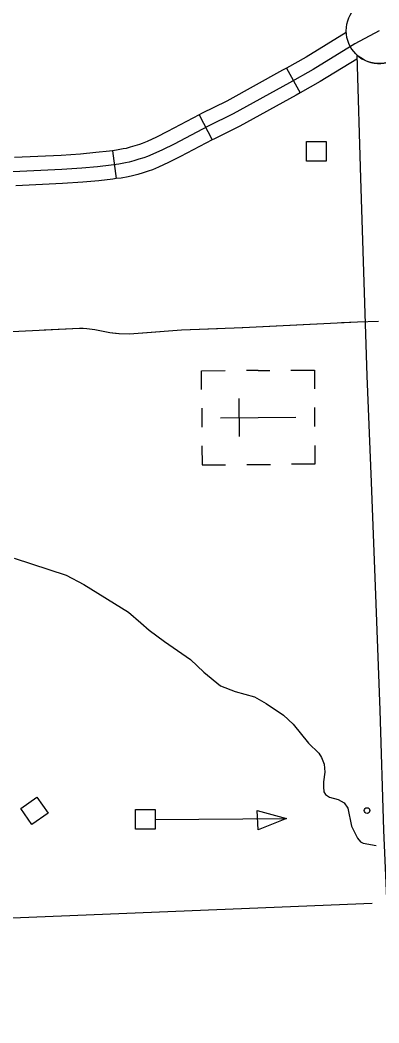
# Model space of a CAD drawing. Extents: x 1084508 to 1142749, y 1057638 to 1093403.
# Drawn here: x 1128980 to 1129578, y 1064194 to 1065867 of the extents above; entities that cross this region are included whole.
import ezdxf

# ---------------------------------------------------------------- set-up
doc = ezdxf.new("R2010")
doc.units = 0
for name, color, linetype in [('Level 10', 7, 'Continuous'), ('Level 24', 7, 'Continuous'), ('Level 32', 7, 'Continuous'), ('Level 35', 7, 'Continuous'), ('Level 43', 7, 'Continuous'), ('Level 5', 7, 'Continuous'), ('Level 56', 7, 'Continuous'), ('Level 57', 7, 'Continuous')]:
    doc.layers.add(name, color=color, linetype=linetype)

msp = doc.modelspace()

# ---------------------------------------------------------------- linework, layer by layer
at = {"layer": 'Level 10'}
msp.add_lwpolyline([(1129541.3, 1065809.4), (1129547.4, 1065603.3), (1129558.3, 1065273.6), (1129565.4, 1065096.3), (1129573.1, 1064893.5), (1129579.9, 1064716.2), (1129586, 1064515.7), (1129593.7, 1064339), (1129604.4, 1064091), (1129612.4, 1063903.2), (1129615.6, 1063830.8)], dxfattribs=at)
msp.add_arc((1129578.8, 1065849.5), 54.9, 226.9566, 318.1393, dxfattribs=at)
at = {"layer": 'Level 24'}
msp.add_circle((1129578.8, 1065849.5), 54.9, dxfattribs=at)
at = {"layer": 'Level 32'}
for p, q in [((1129424, 1065787), (1129446.9, 1065745.9)), ((1129278.5, 1065709), (1129300.3, 1065667.3)), ((1129133.8, 1065649.3), (1129140.1, 1065602.7))]:
    msp.add_line(p, q, dxfattribs=at)
for points in [[(1129578.8, 1065849.5), (1129538.3, 1065827.6), (1129468.6, 1065784.9), (1129428.9, 1065762.8), (1129335.4, 1065711.1), (1129293.3, 1065690.2), (1129236.6, 1065660.4), (1129217.3, 1065650.7), (1129201.1, 1065643.4), (1129192, 1065639.5), (1129186.1, 1065637.5), (1129178, 1065635), (1129169.7, 1065632.5), (1129161.8, 1065630.2), (1129155.8, 1065629.1), (1129144.4, 1065627), (1129131.5, 1065625.2), (1129108.8, 1065622.7), (1129082.6, 1065620.1), (1129049.3, 1065618.1), (1128861.6, 1065609.2)], [(1129523.9, 1065846.4), (1129456.8, 1065805.2), (1129424, 1065787)], [(1129541.5, 1065802), (1129480.5, 1065764.6), (1129446.9, 1065745.9)], [(1129424, 1065787), (1129417.5, 1065783.4), (1129324.5, 1065732), (1129282.6, 1065711.2), (1129278.5, 1065709)], [(1129446.9, 1065745.9), (1129440.3, 1065742.2), (1129346.3, 1065690.3), (1129304, 1065669.2), (1129300.3, 1065667.3)], [(1129278.5, 1065709), (1129225.8, 1065681.4), (1129207.1, 1065672), (1129191.7, 1065664.9), (1129183.5, 1065661.5), (1129178.7, 1065659.8), (1129171.1, 1065657.5), (1129163.2, 1065655.1), (1129156.4, 1065653.2), (1129151.4, 1065652.2), (1129140.7, 1065650.3), (1129133.8, 1065649.3)], [(1129300.3, 1065667.3), (1129247.4, 1065639.5), (1129227.5, 1065629.5), (1129210.5, 1065621.8), (1129200.4, 1065617.5), (1129193.5, 1065615.1), (1129184.9, 1065612.5), (1129176.3, 1065609.8), (1129167.2, 1065607.3), (1129160.1, 1065605.9), (1129148.1, 1065603.8), (1129140.1, 1065602.7)], [(1129133.8, 1065649.3), (1129128.6, 1065648.6), (1129106.3, 1065646.1), (1129080.7, 1065643.6), (1129048, 1065641.6), (1128970.6, 1065638)], [(1129140.1, 1065602.7), (1129134.3, 1065601.9), (1129111.3, 1065599.3), (1129084.5, 1065596.6), (1129050.5, 1065594.6), (1128972.8, 1065590.9)]]:
    msp.add_lwpolyline(points, dxfattribs=at)
at = {"layer": 'Level 35'}
msp.add_lwpolyline([(1128969.8, 1064969.5), (1129056.8, 1064941.5), (1129085.8, 1064926), (1129160.4, 1064879.7), (1129181, 1064861.6), (1129194.9, 1064849.8), (1129220.6, 1064830.5), (1129263.8, 1064800.6), (1129286.2, 1064779.3), (1129314, 1064756.6), (1129338.7, 1064747.4), (1129370.8, 1064738.6), (1129390.1, 1064727), (1129418.9, 1064708), (1129435.1, 1064692.5), (1129460.9, 1064660.9), (1129477.9, 1064644.4), (1129482.5, 1064637.2), (1129486.9, 1064626.2), (1129487.9, 1064612.8), (1129485.8, 1064596.3), (1129485.6, 1064588.1), (1129486.3, 1064580.1), (1129489.2, 1064575.5), (1129496.1, 1064570.8), (1129510.3, 1064567.2), (1129520.3, 1064561.3), (1129526.2, 1064552.8), (1129532.6, 1064522.4), (1129542.7, 1064502.4), (1129547.8, 1064496.4), (1129552.2, 1064494.1), (1129573.5, 1064490.1)], dxfattribs=at)
at = {"layer": 'Level 43'}
for points in [[(1129577.8, 1065364.7), (1129542.3, 1065363.4), (1129351.3, 1065353.9), (1129249, 1065349.7), (1129162.5, 1065343.2), (1129144.9, 1065343.8), (1129129.3, 1065345.5), (1129104.2, 1065350.7), (1129091.2, 1065352.3), (1129085, 1065352.6), (1129078.8, 1065352.6), (1128864.9, 1065342.2)], [(1129555.3, 1065363.9), (1129542.3, 1065363.4), (1129515.7, 1065362.1)], [(1129143.4, 1065344), (1129129.3, 1065345.5), (1129104.2, 1065350.7), (1129091.2, 1065352.3), (1129085, 1065352.6), (1129078.8, 1065352.6), (1129019.9, 1065349.8)], [(1129308.8, 1065352.2), (1129249, 1065349.7), (1129184.7, 1065344.9)], [(1129474.4, 1065360), (1129351.3, 1065353.9), (1129350.2, 1065353.9)]]:
    msp.add_lwpolyline(points, dxfattribs=at)
at = {"layer": 'Level 5'}
msp.add_lwpolyline([(1128012, 1064331), (1129567, 1064394.4)], dxfattribs=at)
at = {"layer": 'Level 56'}
for p, q in [((1129375.1, 1064548.5), (1129423.9, 1064535.3)), ((1129376.9, 1064516.5), (1129375.1, 1064548.5)), ((1129423.9, 1064535.3), (1129376.9, 1064516.5))]:
    msp.add_line(p, q, dxfattribs=at)
for points in [[(1129457.4, 1065632.1), (1129457.4, 1065664.7), (1129490.1, 1065664.7), (1129490.1, 1065632.1)], [(1128999.5, 1064525.4), (1128980.9, 1064552.3), (1129007.8, 1064570.9), (1129026.4, 1064544.1)], [(1129172.3, 1064517.6), (1129172.3, 1064550.3), (1129205.1, 1064550.3), (1129205.1, 1064517.6)]]:
    msp.add_lwpolyline(points, close=True, dxfattribs=at)
msp.add_lwpolyline([(1129205.1, 1064534), (1129423.9, 1064535.3)], dxfattribs=at)
msp.add_circle((1129558.4, 1064548.7), 4.71, dxfattribs=at)
at = {"layer": 'Level 57'}
for p, q in [((1129376.6, 1065282.8), (1129357.2, 1065282.7)), ((1129376.6, 1065282.8), (1129396.5, 1065282.9)), ((1129345.8, 1065172.8), (1129345.4, 1065235.9)), ((1129282.7, 1065219.7), (1129282.9, 1065188.4)), ((1129471.2, 1065189.3), (1129471.1, 1065220.7)), ((1129314.2, 1065204), (1129439.8, 1065204.7)), ((1129377, 1065204.4), (1129377, 1065204.4)), ((1129377, 1065204.4), (1129377, 1065204.4)), ((1129358, 1065125.8), (1129397.3, 1065126))]:
    msp.add_line(p, q, dxfattribs=at)
for points in [[(1129282.6, 1065251), (1129282.4, 1065282.4), (1129321.6, 1065282.6)], [(1129431.5, 1065283.1), (1129470.7, 1065283.3), (1129470.9, 1065251.9)], [(1129283.1, 1065156.8), (1129283.2, 1065125.4), (1129322.5, 1065125.6)], [(1129471.4, 1065157.8), (1129471.5, 1065126.4), (1129432.3, 1065126.2)]]:
    msp.add_lwpolyline(points, dxfattribs=at)

doc.saveas('drawing.dxf')
